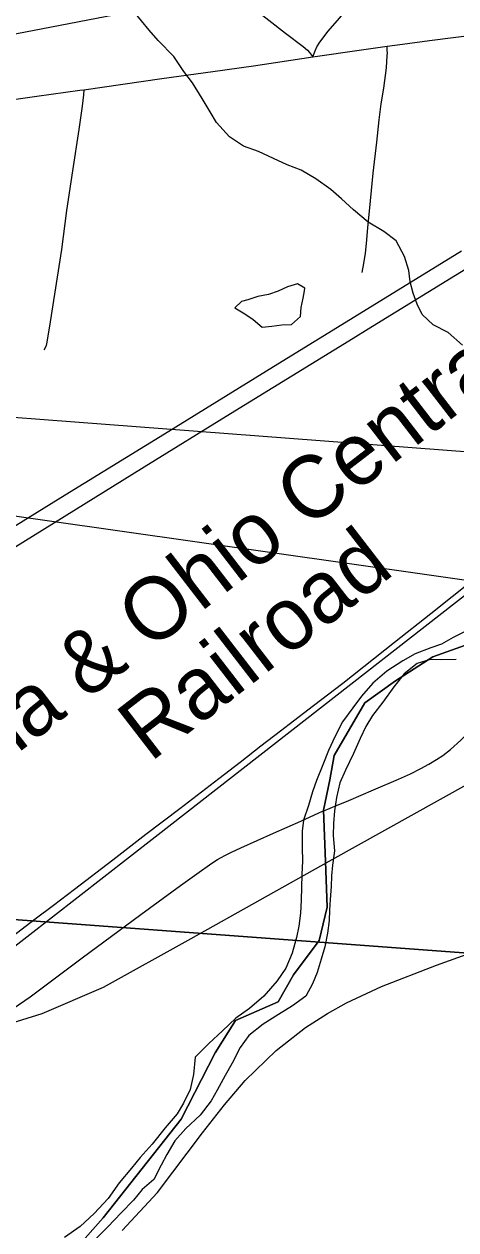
# Model space of a CAD drawing. Extents: x 0 to 34, y 0 to 22.
# Drawn here: x 5.393 to 5.785, y 18.555 to 19.65 of the extents above; entities that cross this region are included whole.
import ezdxf

# ---------------------------------------------------------------- set-up
doc = ezdxf.new("R2010")
doc.units = 0
for name, color, linetype in [('GM_X_Corporation', 7, 'Continuous'), ('GM_X_County_Road', 7, 'Continuous'), ('GM_X_Major_River', 7, 'Continuous'), ('GM_X_Minor_Lake', 7, 'Continuous'), ('GM_X_Minor_River', 7, 'Continuous'), ('GM_X_Rail_Line', 7, 'Continuous'), ('GM_X_Rail_Line_Text', 7, 'Continuous'), ('GM_X_State_Route', 7, 'Continuous'), ('GM_X_Township_Road', 7, 'Continuous'), ('GM_X_US_Route', 7, 'Continuous'), ('SH_Text', 7, 'Continuous')]:
    doc.layers.add(name, color=color, linetype=linetype)

msp = doc.modelspace()

# ---------------------------------------------------------------- linework, layer by layer
at = {"layer": 'GM_X_Corporation'}
for points in [[(4.9476, 19.9136), (5.9917, 19.818), (5.8857, 18.8), (4.8633, 18.8758)], [(4.8633, 18.8758), (5.8857, 18.8), (5.8048, 17.783), (4.778, 17.866)]]:
    msp.add_lwpolyline(points, close=True, dxfattribs=at)
for points in [[(5.8239, 19.0974), (5.7637, 19.0758), (5.7297, 19.0541), (5.7019, 19.0341), (5.6741, 18.9862), (5.6702, 18.964), (5.6643, 18.9364), (5.6663, 18.8899), (5.6679, 18.8483), (5.6605, 18.8181), (5.6371, 18.7871), (5.6232, 18.7624), (5.5846, 18.7454), (5.5661, 18.716), (5.5352, 18.6558), (5.4642, 18.5663), (5.441, 18.5401)], [(5.441, 18.5401), (5.4642, 18.5663), (5.5352, 18.6558), (5.5661, 18.716), (5.5846, 18.7454), (5.6232, 18.7624), (5.6371, 18.7871), (5.6605, 18.8181), (5.6679, 18.8483), (5.6663, 18.8899), (5.6643, 18.9364), (5.6702, 18.964), (5.6741, 18.9862), (5.7019, 19.0341), (5.7297, 19.0541), (5.7637, 19.0758), (5.8239, 19.0974)]]:
    msp.add_lwpolyline(points, dxfattribs=at)
at = {"layer": 'GM_X_County_Road'}
for points in [[(5.6646, 18.9359), (5.6762, 18.9408), (5.6875, 18.9453), (5.7098, 18.9549), (5.7326, 18.9647), (5.7434, 18.9696), (5.7528, 18.9742), (5.7601, 18.9782), (5.7672, 18.9825), (5.7727, 18.9862), (5.7799, 18.9917), (5.7892, 19), (5.8049, 19.0151), (5.8176, 19.0276), (5.8283, 19.0382), (5.8389, 19.0488), (5.8579, 19.0679), (5.8753, 19.0856), (5.9038, 19.1142), (5.9164, 19.1265)], [(5.328, 18.7393), (5.3366, 18.7404), (5.3488, 18.7425), (5.3578, 18.7447), (5.3636, 18.7466), (5.3693, 18.749), (5.3748, 18.7517), (5.3827, 18.7564), (5.398, 18.7671), (5.4452, 18.8024), (5.4984, 18.8418), (5.5346, 18.8681), (5.5493, 18.8788), (5.563, 18.8883), (5.5682, 18.8917), (5.5709, 18.8933), (5.5753, 18.8956), (5.5808, 18.8984), (5.5893, 18.9023), (5.619, 18.9156), (5.6438, 18.9264), (5.6603, 18.9341), (5.6629, 18.9352), (5.6646, 18.9359)]]:
    msp.add_lwpolyline(points, dxfattribs=at)
at = {"layer": 'GM_X_Major_River'}
for points in [[(5.795, 19.0998), (5.7823, 19.0933), (5.7715, 19.0874), (5.7619, 19.0838), (5.7477, 19.0784), (5.7365, 19.0722), (5.7219, 19.0626), (5.7091, 19.0519), (5.6989, 19.0399), (5.6911, 19.0295), (5.6817, 19.0167), (5.6749, 19.0036), (5.6689, 18.9908), (5.6637, 18.9776), (5.658, 18.9636), (5.6544, 18.9531), (5.6507, 18.9406), (5.6462, 18.9274), (5.6452, 18.9175), (5.6452, 18.9023), (5.6454, 18.8905), (5.6447, 18.878), (5.6442, 18.8548), (5.6435, 18.843), (5.6421, 18.8312), (5.64, 18.821), (5.6359, 18.8066), (5.6302, 18.7931), (5.6224, 18.7815), (5.6103, 18.7676), (5.5971, 18.7565), (5.5847, 18.7477), (5.5727, 18.7361), (5.5602, 18.7246), (5.5478, 18.7123), (5.5463, 18.6964), (5.5433, 18.6828), (5.5373, 18.6704), (5.5314, 18.6606), (5.5205, 18.6479), (5.5087, 18.6333), (5.4978, 18.621), (5.49, 18.6113), (5.479, 18.5982), (5.4688, 18.584), (5.4563, 18.5702), (5.4435, 18.5583), (5.4292, 18.5483)], [(5.7849, 19.0734), (5.7712, 19.073), (5.7613, 19.0732), (5.7494, 19.0697), (5.7378, 19.0604), (5.7284, 19.0484), (5.7182, 19.0346), (5.7088, 19.0226), (5.7029, 19.0125), (5.6977, 19.0016), (5.6917, 18.988), (5.6845, 18.9729), (5.6793, 18.9613), (5.6763, 18.948), (5.6745, 18.9359), (5.6735, 18.9245), (5.6733, 18.9135), (5.6745, 18.8997), (5.6726, 18.8865), (5.6717, 18.877), (5.6714, 18.8671), (5.6704, 18.8553), (5.6698, 18.8458), (5.6696, 18.8363), (5.6682, 18.8249), (5.6657, 18.8125), (5.6624, 18.8011), (5.6587, 18.789), (5.6546, 18.7788), (5.6483, 18.7676), (5.6363, 18.7587), (5.6236, 18.751), (5.6097, 18.7422), (5.5965, 18.7318), (5.5887, 18.721), (5.5815, 18.7067), (5.5752, 18.6954), (5.568, 18.6822), (5.5625, 18.6725), (5.5523, 18.6594), (5.5395, 18.6475), (5.5293, 18.6363), (5.5222, 18.6239), (5.517, 18.6141), (5.5103, 18.601), (5.4998, 18.5921), (5.492, 18.5823), (5.4807, 18.5708), (5.4686, 18.5581), (5.4577, 18.5473)]]:
    msp.add_lwpolyline(points, dxfattribs=at)
at = {"layer": 'GM_X_Minor_Lake'}
for points in [[(5.6471, 19.4082), (5.6475, 19.4105), (5.6407, 19.4144), (5.6316, 19.4118), (5.6232, 19.4077), (5.6144, 19.4048), (5.6049, 19.403), (5.5957, 19.4001), (5.59, 19.3986), (5.5839, 19.3926)], [(5.5839, 19.3926), (5.5929, 19.3872), (5.6005, 19.3822), (5.6087, 19.3752), (5.6175, 19.3759), (5.6266, 19.3773), (5.6353, 19.3776), (5.6434, 19.3847), (5.6443, 19.3931), (5.6459, 19.4014), (5.6471, 19.4082)]]:
    msp.add_lwpolyline(points, dxfattribs=at)
at = {"layer": 'GM_X_Minor_River'}
msp.add_lwpolyline([(5.7908, 19.3587), (5.7777, 19.3702), (5.7641, 19.3772), (5.754, 19.3865), (5.7495, 19.396), (5.7459, 19.4059), (5.7433, 19.4162), (5.7419, 19.4265), (5.7379, 19.4394), (5.7305, 19.4536), (5.7192, 19.4621), (5.7049, 19.4706), (5.6917, 19.4818), (5.6808, 19.4918), (5.6711, 19.5002), (5.6575, 19.5099), (5.6443, 19.5177), (5.6315, 19.5227), (5.619, 19.5282), (5.6054, 19.5348), (5.5918, 19.5395), (5.579, 19.5481), (5.5674, 19.5611), (5.5614, 19.5707), (5.5543, 19.5829), (5.5454, 19.5971), (5.5376, 19.6074), (5.5286, 19.6208), (5.5144, 19.6354), (5.5061, 19.645), (5.4852, 19.6704)], dxfattribs=at)
at = {"layer": 'GM_X_Rail_Line'}
for points in [[(5.265, 18.7347), (5.2835, 18.7363), (5.3716, 18.8033), (5.5115, 18.9122), (5.8119, 19.1467), (6.0969, 19.3686), (6.2111, 19.4312), (6.263, 19.4606), (6.2966, 19.4676), (6.3232, 19.4677), (6.354, 19.4634), (6.4072, 19.4803), (6.4716, 19.5195), (6.494, 19.5308), (6.5459, 19.5504)], [(5.4817, 18.5549), (5.5138, 18.5892), (5.5546, 18.6436), (5.5744, 18.669), (5.5932, 18.6909), (5.6216, 18.7182), (5.6481, 18.739), (5.668, 18.7519), (5.6853, 18.7616), (5.717, 18.7763), (5.7672, 18.7956), (5.8574, 18.8281), (5.9594, 18.865), (5.9859, 18.8743), (6.0327, 18.8928), (6.2729, 19.0018), (6.3823, 19.0511), (6.6791, 19.1859)], [(6.3821, 19.0516), (6.3754, 19.0581), (6.3427, 19.0916), (6.3022, 19.1178), (6.2474, 19.1399), (6.199, 19.146), (6.1469, 19.1421), (6.0991, 19.1286), (6.0483, 19.103), (5.9222, 19.0306), (5.6694, 18.8899), (5.5438, 18.8198), (5.4644, 18.7754), (5.4087, 18.7517), (5.2887, 18.7142), (5.2112, 18.6936)], [(5.3685, 18.8119), (5.4027, 18.8377), (5.4193, 18.8502), (5.4384, 18.8648), (5.4732, 18.8915), (5.5031, 18.9146), (5.534, 18.938), (5.5694, 18.9654), (5.5887, 18.9801), (5.6076, 18.9948), (5.6254, 19.0085), (5.6334, 19.0147), (5.6555, 19.0316), (5.6819, 19.0519), (5.7289, 19.0891), (5.7619, 19.1152), (5.8006, 19.1461)]]:
    msp.add_lwpolyline(points, dxfattribs=at)
at = {"layer": 'GM_X_State_Route'}
for points in [[(5.6913, 19.3651), (5.7049, 19.3735), (5.8384, 19.4556), (5.8513, 19.4632), (5.8636, 19.4701), (5.8772, 19.4778), (5.8904, 19.4842), (5.9029, 19.4906), (5.917, 19.4969), (5.9366, 19.5049), (5.9468, 19.5085), (5.9609, 19.5132), (5.97, 19.5158)], [(5.6928, 19.3847), (5.7898, 19.4444)], [(4.374, 18.5677), (4.3819, 18.5726), (4.4391, 18.6087), (4.49, 18.6404), (4.5423, 18.6737), (4.6132, 18.7185), (4.6658, 18.7516), (4.721, 18.7863), (4.7765, 18.8207), (4.8619, 18.8733), (4.8876, 18.8891), (4.9801, 18.9461), (5.0331, 18.9786), (5.0807, 19.0079), (5.1495, 19.0503), (5.3215, 19.156), (5.4299, 19.223), (5.5199, 19.2783), (5.5676, 19.3076), (5.6231, 19.3418), (5.6928, 19.3847)], [(4.4007, 18.5652), (4.4484, 18.5953), (4.5863, 18.6827), (4.7015, 18.7554), (4.8254, 18.8325), (4.8604, 18.854), (4.9658, 18.9189), (5.0872, 18.9933), (5.2168, 19.0728), (5.3561, 19.1582), (5.5016, 19.2484), (5.58, 19.2966), (5.6913, 19.3651)]]:
    msp.add_lwpolyline(points, dxfattribs=at)
at = {"layer": 'GM_X_Township_Road'}
for points in [[(5.5474, 19.7068), (5.5506, 19.7041), (5.5529, 19.702), (5.5652, 19.6922), (5.5777, 19.6827), (5.5876, 19.675), (5.6025, 19.6635), (5.6149, 19.6538), (5.6298, 19.6422), (5.6459, 19.6299), (5.6498, 19.6267), (5.6516, 19.6247), (5.6536, 19.6221), (5.6548, 19.6205)], [(5.6548, 19.6205), (5.6568, 19.6261), (5.6585, 19.6296), (5.661, 19.6341), (5.6688, 19.6439), (5.6789, 19.6558), (5.6933, 19.6723), (5.6941, 19.6732)], [(5.6997, 19.4248), (5.7011, 19.433), (5.7025, 19.4424), (5.7034, 19.4512), (5.7046, 19.4655), (5.707, 19.4898), (5.7096, 19.5151), (5.7128, 19.5431), (5.715, 19.5634), (5.7169, 19.5779), (5.7192, 19.5922), (5.7217, 19.6106), (5.7224, 19.6219), (5.7225, 19.6241), (5.7224, 19.6268), (5.7223, 19.6302)], [(5.4469, 19.5908), (5.4464, 19.586), (5.4453, 19.5757), (5.4423, 19.5545), (5.4366, 19.517), (5.4311, 19.4812), (5.4264, 19.4457), (5.4163, 19.38), (5.4133, 19.3616), (5.4126, 19.3586), (5.4115, 19.3557), (5.4103, 19.3545)]]:
    msp.add_lwpolyline(points, dxfattribs=at)
at = {"layer": 'GM_X_US_Route'}
msp.add_lwpolyline([(5.2325, 19.5607), (5.2963, 19.5696), (5.404, 19.5848), (5.4431, 19.5903), (5.4469, 19.5908), (5.5177, 19.601), (5.5639, 19.6074), (5.6008, 19.6125), (5.6548, 19.6205), (5.6991, 19.627), (5.7223, 19.6302), (5.7361, 19.6321), (5.7607, 19.6354), (5.8037, 19.641), (5.8498, 19.6477), (5.8692, 19.6505)], dxfattribs=at)
at = {"layer": 'SH_Text'}
for points in [[(9.4782, 20.7896), (4.2894, 19.4307), (9.4782, 20.4297)], [(9.4769, 18.9817), (4.0338, 19.3956), (9.4769, 18.6217)]]:
    msp.add_lwpolyline(points, close=True, dxfattribs=at)

# ---------------------------------------------------------------- texts
at = {"layer": 'GM_X_Rail_Line_Text'}
for s, height, rotation, p in [('Indiana & Ohio Central', 0.056629, 37.6342, (5.2361, 18.8718)), ('Railroad', 0.05663, 37.666, (5.507, 18.9794))]:
    msp.add_text(s, height=height, rotation=rotation, dxfattribs=at).set_placement(p)

doc.saveas('drawing.dxf')
